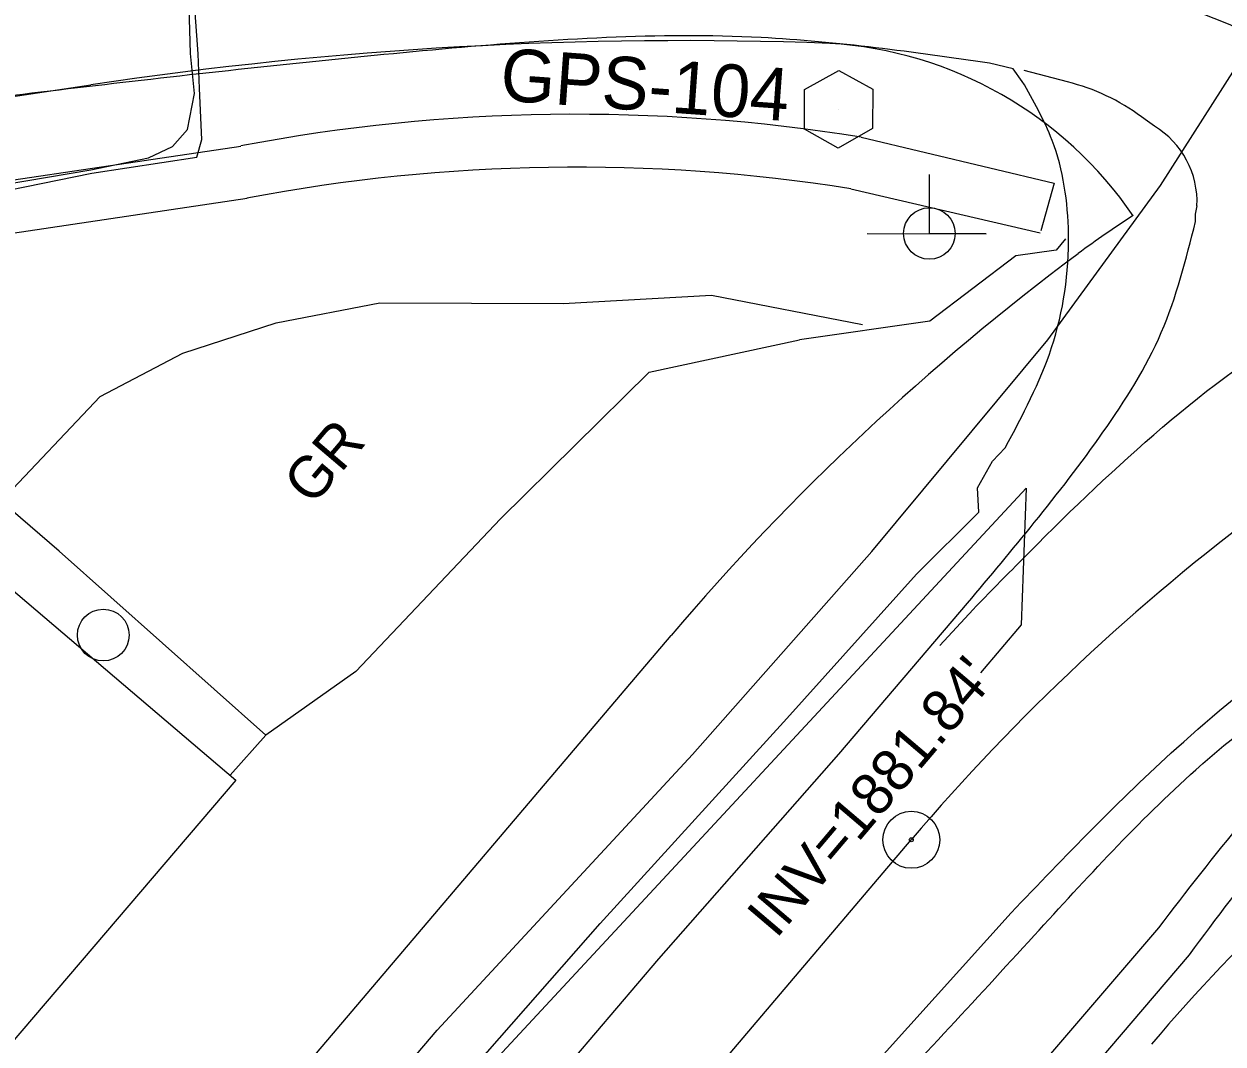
# Model space of a CAD drawing. Extents: x 553786 to 558838, y 502329 to 507342.
# Drawn here: x 557683.5 to 557797.6, y 506895.2 to 506992.2 of the extents above; entities that cross this region are included whole.
import ezdxf

# ---------------------------------------------------------------- set-up
doc = ezdxf.new("R2010")
doc.units = 0
for name, color, linetype in [('CTL Primary Horizontal and Vertical Text', 7, 'Continuous'), ('Exist Hydrographic Top of Bank', 7, 'Continuous'), ('Exist Roads Soil Text', 7, 'Continuous'), ('Exist Structure Minor Pipes CMP 18 Inch', 7, 'Continuous'), ('Exist Structure Minor Pipes CMP 18 Inch Invert', 7, 'Continuous'), ('Exist Structure Minor Pipes CMP 18 Inch Leader', 7, 'Continuous'), ('Exist Utilities Other Pole CELL', 7, 'Continuous'), ('Exist Utilities Power Joint Use Telephone CELL', 7, 'Continuous'), ('Prop Drainage Structure Catch Basin Grate 840 03E Label', 7, 'Continuous'), ('Prop Drainage Structure Headwall CELL', 7, 'Continuous'), ('Prop Drainage Structure Pipe Alternate 24in', 7, 'Continuous'), ('Prop Drainage Structure Pipe Alternate 36in', 7, 'Continuous'), ('Prop Drainage Structure Pipe RCP 15in Class III Label', 7, 'Continuous'), ('Prop Drainage Structure Pipe RCP 36in Class III', 7, 'Continuous'), ('Prop Drainage Structure Plot Symbol 50 Scale', 7, 'Continuous'), ('Prop Earthen Structure V Ditch Lateral Detail Label', 7, 'Continuous'), ('Prop Erosion Rip Rap Pad at Outlet Label', 7, 'Continuous'), ('Prop Erosion Rip Rap Pad Outlet for Jurisdictional Stream CELL', 7, 'Continuous'), ('Prop Geopak Pavement Shape Independent', 7, 'Continuous'), ('Sheet Layout Plan Border', 7, 'Continuous')]:
    doc.layers.add(name, color=color, linetype=linetype)

# ---------------------------------------------------------------- blocks, each defined once
blk = doc.blocks.new('CTL PRIMARY HORIZONTAL AND VERTICAL')
at = {"layer": 'Prop Drainage Structure Pipe RCP 36in Class III'}
blk.add_line((0, 0), (0, 0), dxfattribs=at)
blk.add_lwpolyline([(-0.0646, 0.0374), (0.0004, 0.0737), (0.0654, 0.0379), (0.0644, -0.0366), (-0.0006, -0.0743), (-0.0646, -0.0381)], close=True, dxfattribs=at)
blk = doc.blocks.new('EXIST SURVEY CENTERLINE POINT')
at = {"layer": 'Prop Drainage Structure Catch Basin Grate 840 03E Label'}
for radius in [0.0542, 0.00375]:
    blk.add_circle((0, 0), radius, dxfattribs=at)

msp = doc.modelspace()

# ---------------------------------------------------------------- linework, layer by layer
at = {"layer": 'Exist Hydrographic Top of Bank'}
msp.add_lwpolyline([(557585.69, 506963.98), (557586.69, 506962.61), (557588.82, 506962.76), (557593.58, 506963.53), (557601.8, 506965), (557626.13, 506968.35), (557651.81, 506971.62), (557675.66, 506975.1), (557690, 506978.01), (557699.99, 506979.54), (557700.47, 506981.22), (557700.25, 506986.07), (557700.12, 506989.35), (557699.54, 506997.23), (557699.19, 507006.58), (557699.03, 507009.95), (557699.18, 507011.62), (557699.69, 507012.72), (557701.03, 507013.49), (557712.68, 507015.41), (557722.41, 507017.86), (557737.8, 507021.41), (557753.65, 507024.04), (557762.96, 507023.4)], dxfattribs=at)
at = {"layer": 'Exist Structure Minor Pipes CMP 18 Inch'}
msp.add_line((557587.04, 506741.54), (557778.92, 506948.06), dxfattribs=at)
at = {"layer": 'Exist Structure Minor Pipes CMP 18 Inch Leader'}
msp.add_lwpolyline([(557778.92, 506948.06), (557778.43, 506935.04), (557774.55, 506930.47)], dxfattribs=at)
at = {"layer": 'Exist Utilities Other Pole CELL'}
msp.add_circle((557691.09, 506934.07), 2.46, dxfattribs=at)
at = {"layer": 'Exist Utilities Power Joint Use Telephone CELL'}
msp.add_line((557769.7, 506972.27), (557769.7, 506972.27), dxfattribs=at)
msp.add_lwpolyline([(557763.77, 506972.27), (557775.1, 506972.23), (557769.7, 506972.25), (557769.7, 506977.89)], dxfattribs=at)
msp.add_circle((557769.7, 506972.27), 2.45, dxfattribs=at)
at = {"layer": 'Prop Drainage Structure Headwall CELL'}
for p, q in [((557782.84, 506986.68), (557778.71, 506987.78)), ((557790.44, 506982.95), (557789.88, 506983.36)), ((557791.11, 506982.48), (557790.44, 506982.95)), ((557795.02, 506974.1), (557795.17, 506974.89)), ((557795.02, 506973.4), (557795.02, 506974.1)), ((557770.69, 506933.09), (557773.87, 506936.52))]:
    msp.add_line(p, q, dxfattribs=at)
for points in [[(557721.97, 506877.46), (557743.95, 506903.27), (557761.09, 506922.74), (557773.33, 506937.1)], [(557738.03, 506862.92), (557760.41, 506888.72), (557777.47, 506907.65)]]:
    msp.add_lwpolyline(points, dxfattribs=at)
for centre, major_axis, ratio, start_param, end_param in [((557778.24, 506967.88), (19.18, 2.81), 0.998209, 0.78148, 1.185953), ((557786.75, 506975.28), (8.33, 1.23), 0.998125, 6.089435, 7.163899)]:
    msp.add_ellipse(centre, major_axis=major_axis, ratio=ratio, start_param=start_param, end_param=end_param, dxfattribs=at)
for points in [[(557900.73, 506947.77), (557877.79, 506965.61), (557850.98, 506982.42), (557839.36, 506989.04), (557809.92, 507001.23), (557785.8, 507007.16), (557755.06, 507010.16), (557723.31, 507009.22), (557692.97, 507005.71), (557683.89, 507004.53)], [(557773.87, 506936.52), (557778.46, 506941.2), (557804.96, 506963.46), (557830.88, 506973.56), (557856.81, 506972.72), (557871.65, 506967.56), (557876.03, 506965.37)], [(557773.33, 506937.1), (557779.68, 506944.77), (557786.22, 506953.36), (557791.77, 506962.85), (557795.02, 506973.4)], [(557777.47, 506907.65), (557793.23, 506923.33), (557816.65, 506940.26), (557836.27, 506947.14), (557847.91, 506946.34), (557862.26, 506939.85), (557870.19, 506934.82)]]:
    msp.add_spline(points, degree=3, dxfattribs=at)
at = {"layer": 'Prop Drainage Structure Pipe Alternate 24in'}
msp.add_lwpolyline([(557687.16, 506857.52), (557711.09, 506882.67), (557722.86, 506896.51), (557747.15, 506922.73), (557764.24, 506942.01), (557780.96, 506962.17), (557791.69, 506976.82), (557799.76, 506989.46), (557803.17, 506994.65), (557807.44, 507001.21)], dxfattribs=at)
at = {"layer": 'Prop Drainage Structure Pipe Alternate 36in'}
for p, q in [((557777.66, 506987.94), (557775.43, 506988.48)), ((557778.54, 506986.74), (557777.66, 506987.94))]:
    msp.add_line(p, q, dxfattribs=at)
for points in [[(557782.64, 506971.77), (557781.76, 506970.69), (557777.93, 506970.13), (557769.75, 506963.94), (557757.33, 506962.16)], [(557716.92, 506882.22), (557738.37, 506906.64), (557756.15, 506926.15), (557768.47, 506939.87), (557774.4, 506945.77), (557774.27, 506948.08), (557775.71, 506950.62), (557776.92, 506951.89)]]:
    msp.add_lwpolyline(points, dxfattribs=at)
for points in [[(557775.43, 506988.48), (557753.69, 506990.9), (557724.26, 506989.88), (557694.7, 506986.82), (557666.94, 506983.52)], [(557776.92, 506951.89), (557781.33, 506961.41), (557782.94, 506972.24), (557781.38, 506981.12), (557778.54, 506986.74)], [(557762.43, 506886.88), (557779.67, 506905.49), (557795.06, 506921.26), (557818.62, 506936.57), (557837.04, 506941.81), (557846.6, 506942.13), (557859.73, 506936.3), (557868.18, 506929.87), (557877.81, 506922.2)]]:
    msp.add_spline(points, degree=3, dxfattribs=at)
at = {"layer": 'Prop Drainage Structure Pipe RCP 15in Class III Label'}
for p, q in [((557111.02, 506899.73), (557689.91, 506986.41)), ((557599, 506762.03), (557745.12, 506934.03))]:
    msp.add_line(p, q, dxfattribs=at)
for centre, radius, start, end in [((557752.44, 506745.03), 265.45, 57.4224, 88.1615), ((557746.29, 506609.96), 380.65, 87.9014, 98.5167), ((557757.91, 506952.67), 37.75, 34.3212, 86.4807), ((557838.55, 506896.86), 91.61, 122.6813, 126.6525), ((557923.93, 506782.11), 234.63, 126.6525, 139.65), ((557923.93, 506782.11), 174.63, 126.6525, 139.65)]:
    msp.add_arc(centre, radius, start, end, dxfattribs=at)
at = {"layer": 'Prop Drainage Structure Plot Symbol 50 Scale'}
for p, q in [((557762.24, 506976.53), (557780.23, 506972.33)), ((557743.05, 506959.09), (557757.33, 506962.16))]:
    msp.add_line(p, q, dxfattribs=at)
for points in [[(557763.2, 506981.43), (557781.57, 506977.06), (557780.3, 506972.51)], [(557647.59, 506972.16), (557668.22, 506975.24), (557704.17, 506980.59)], [(557648.59, 506967.2), (557668.8, 506970.28), (557704.77, 506975.62)], [(557743.05, 506959.09), (557728.89, 506945.12), (557715.12, 506930.62), (557706.55, 506924.54), (557703.18, 506920.74)], [(557724.55, 506828.09), (557747.18, 506854.7), (557769.48, 506880.52), (557791.54, 506906.24)], [(557727.37, 506825.67), (557750.19, 506852.13), (557772.62, 506878.11), (557794.45, 506903.67)]]:
    msp.add_lwpolyline(points, dxfattribs=at)
for centre, major_axis, ratio, start_param, end_param in [((557736.19, 506816.22), (-168.97, 6.13), 0.989949, 4.587838, 4.938793), ((557736.21, 506815.01), (-165.37, 5.17), 0.988617, 4.585335, 4.934526)]:
    msp.add_ellipse(centre, major_axis=major_axis, ratio=ratio, start_param=start_param, end_param=end_param, dxfattribs=at)
for points in [[(557791.54, 506906.24), (557808.44, 506925.96), (557821.5, 506935.27), (557837.53, 506938.91), (557851.35, 506934.98), (557860.37, 506928.64), (557873.84, 506917.91)], [(557794.45, 506903.67), (557811.2, 506923.16), (557823, 506931.06), (557837.51, 506934.49), (557848.08, 506930.85), (557856.37, 506924.19), (557870.21, 506913.32)]]:
    msp.add_spline(points, degree=3, dxfattribs=at)
at = {"layer": 'Prop Earthen Structure V Ditch Lateral Detail Label'}
msp.add_lwpolyline([(557706.55, 506924.54), (557686.91, 506942.05), (557681.38, 506946.81), (557690.8, 506956.77), (557698.67, 506960.9), (557707.53, 506963.78), (557717.4, 506965.68), (557734.85, 506965.62), (557748.96, 506966.39), (557763.35, 506963.6)], dxfattribs=at)
at = {"layer": 'Prop Erosion Rip Rap Pad at Outlet Label'}
msp.add_lwpolyline([(557601.85, 506965.79), (557626.21, 506968.8), (557651.59, 506972), (557675.63, 506975.9), (557689.91, 506978.33), (557695.38, 506979.48), (557697.69, 506980.53), (557699.12, 506982.16), (557699.76, 506985.59), (557699.39, 506989.4), (557699.17, 506997.11), (557698.7, 507006.47), (557698.48, 507009.84), (557698.82, 507011.81), (557699.58, 507013.05), (557700.96, 507013.99), (557712.82, 507015.92), (557722.62, 507018.47), (557737.68, 507021.84), (557753.49, 507024.29), (557762.82, 507023.87)], dxfattribs=at)
at = {"layer": 'Prop Erosion Rip Rap Pad Outlet for Jurisdictional Stream CELL'}
msp.add_lwpolyline([(557703.72, 506920.28), (557644.79, 506851.34), (557602.65, 506887.72), (557625.9, 506915.17), (557617.9, 506921.84), (557653.21, 506963.22)], close=True, dxfattribs=at)
at = {"layer": 'Sheet Layout Plan Border'}
msp.add_line((557621.86, 506742.6), (557767.98, 506914.6), dxfattribs=at)
for centre, radius, start, end in [((557756.61, 506891.81), 108.62, 37.7741, 87.9014), ((557923.93, 506782.11), 204.63, 126.6525, 139.65)]:
    msp.add_arc(centre, radius, start, end, dxfattribs=at)

# ---------------------------------------------------------------- block references
at = {"layer": 'Prop Drainage Structure Pipe RCP 36in Class III', "xscale": 50, "yscale": 50}
msp.add_blockref('CTL PRIMARY HORIZONTAL AND VERTICAL', (557761.06, 506984.1), dxfattribs=at)
msp.add_blockref('CTL PRIMARY HORIZONTAL AND VERTICAL', (557761.06, 506984.1), dxfattribs=at)
msp.add_blockref('CTL PRIMARY HORIZONTAL AND VERTICAL', (557761.06, 506984.1), dxfattribs=at)
msp.add_blockref('CTL PRIMARY HORIZONTAL AND VERTICAL', (557761.06, 506984.1), dxfattribs=at)
at = {"layer": 'Prop Geopak Pavement Shape Independent', "xscale": 50, "yscale": 50}
msp.add_blockref('EXIST SURVEY CENTERLINE POINT', (557767.98, 506914.6), dxfattribs=at)

# ---------------------------------------------------------------- texts
at = {"layer": 'CTL Primary Horizontal and Vertical Text'}
msp.add_text('GPS-104', height=5, rotation=355.8541, dxfattribs=at).set_placement((557728.76, 506984.94))
at = {"layer": 'Exist Roads Soil Text'}
msp.add_text('GR', height=4, rotation=49.65, dxfattribs=at).set_placement((557711.01, 506946.26))
at = {"layer": 'Exist Structure Minor Pipes CMP 18 Inch Invert'}
msp.add_text("INV=1881.84'", height=4, rotation=49.667, dxfattribs=at).set_placement((557755.12, 506905.11))

doc.saveas('drawing.dxf')
